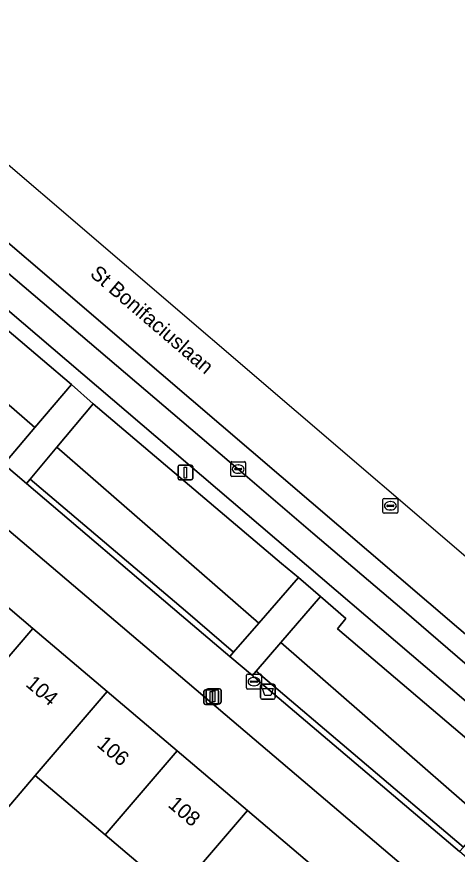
# Model space of a CAD drawing. Extents: x 162523 to 163266, y 381230 to 382050.
# Drawn here: x 163190.8 to 163220.5, y 381660.7 to 381717.1 of the extents above; entities that cross this region are included whole.
import ezdxf

# ---------------------------------------------------------------- set-up
doc = ezdxf.new("R2010")
doc.units = 0
for name, color, linetype in [('IMGEO_Afvalbak', 7, 'Continuous'), ('IMGEO_Erf', 7, 'Continuous'), ('IMGEO_Groenvoorziening', 7, 'Continuous'), ('IMGEO_Haag', 7, 'Continuous'), ('IMGEO_Kolk', 7, 'Continuous'), ('IMGEO_Lichtmast', 7, 'Continuous'), ('IMGEO_Openbare_ruimte_label', 7, 'Continuous'), ('IMGEO_Pand', 7, 'Continuous'), ('IMGEO_Pand_nummerreeks', 7, 'Continuous'), ('IMGEO_Parkeervlak_open', 7, 'Continuous'), ('IMGEO_Rijbaan_lokaal_gesloten', 7, 'Continuous'), ('IMGEO_Rioolput', 7, 'Continuous'), ('IMGEO_Voetpad_open', 7, 'Continuous')]:
    doc.layers.add(name, color=color, linetype=linetype)

msp = doc.modelspace()

# ---------------------------------------------------------------- linework, layer by layer
at = {"layer": 'IMGEO_Afvalbak'}
for p, q in [((163207.341, 381672.132), (163208.131, 381672.132)), ((163208.131, 381672.132), (163207.341, 381672.132)), ((163207.241, 381671.232), (163207.241, 381672.032)), ((163207.241, 381672.032), (163207.241, 381671.232)), ((163208.231, 381672.032), (163208.231, 381671.232)), ((163208.231, 381671.232), (163208.231, 381672.032)), ((163208.131, 381671.132), (163207.341, 381671.132)), ((163207.341, 381671.132), (163208.131, 381671.132))]:
    msp.add_line(p, q, dxfattribs=at)
msp.add_lwpolyline([(163207.384, 381671.846), (163208.088, 381671.846), (163207.939, 381671.376), (163207.533, 381671.376), (163207.384, 381671.846)], dxfattribs=at)
for centre, start, end in [((163207.341, 381672.032), 90, 180), ((163207.341, 381672.032), 90, 180), ((163208.131, 381672.032), 0, 90), ((163208.131, 381672.032), 360, 90), ((163207.341, 381671.232), 180, 270), ((163207.341, 381671.232), 180, 270), ((163208.131, 381671.232), 270, 0), ((163208.131, 381671.232), 270, 0)]:
    msp.add_arc(centre, 0.1, start, end, dxfattribs=at)
at = {"layer": 'IMGEO_Erf'}
for points in [[(163140.97, 381682.758), (163159.202, 381667.12), (163167.841, 381659.784), (163167.869, 381659.815), (163165.748, 381661.71), (163167.33, 381663.48), (163170.81, 381660.497), (163174.354, 381657.457), (163173.044, 381655.991), (163172.708, 381655.616), (163205.068, 381628.172), (163206.134, 381629.238), (163206.785, 381630.042), (163206.97, 381630.457), (163207.227, 381631.126), (163212.9, 381648.115), (163220.342, 381656.94), (163142.194, 381723.423)], [(163153.756, 381708.275), (163158.535, 381704.219), (163163.395, 381700.094), (163168.138, 381696.069), (163172.961, 381691.976), (163177.701, 381687.954), (163182.485, 381683.893), (163187.31, 381679.798), (163191.901, 381675.902), (163196.914, 381671.648), (163201.621, 381667.653), (163206.364, 381663.627), (163211.148, 381659.567)], [(163201.522, 381657.963), (163196.777, 381661.991), (163192.071, 381665.985), (163190.036, 381663.605), (163185.039, 381667.878), (163186.375, 381669.439), (163186.485, 381669.568), (163183.589, 381672.044), (163184.151, 381672.706), (163182.468, 381674.134), (163180.603, 381675.716), (163177.666, 381672.255), (163174.723, 381674.753), (163175.416, 381675.606), (163170.621, 381679.675), (163165.883, 381683.696), (163165.616, 381683.384), (163160.792, 381687.478), (163156.049, 381691.503), (163151.287, 381695.545)]]:
    msp.add_lwpolyline(points, dxfattribs=at)
at = {"layer": 'IMGEO_Groenvoorziening'}
for points in [[(163194.518, 381692.329), (163180.819, 381703.981), (163178.471, 381701.224), (163192.053, 381689.434)], [(163192.053, 381689.434), (163178.471, 381701.224), (163176.517, 381698.929), (163186.65, 381690.298), (163190.206, 381687.266)], [(163209.808, 381679.325), (163208.649, 381680.285), (163195.974, 381691.034), (163193.522, 381688.108), (163207.129, 381676.249)], [(163207.129, 381676.249), (163193.522, 381688.108), (163191.728, 381685.965), (163202.184, 381677.08), (163205.436, 381674.304)], [(163205.436, 381674.304), (163202.184, 381677.08), (163191.728, 381685.965), (163191.471, 381685.659), (163201.925, 381676.775), (163205.174, 381674.003)], [(163224.603, 381665.503), (163212.442, 381675.875), (163213, 381676.563), (163211.296, 381678.054), (163208.605, 381674.939), (163222.401, 381662.914)], [(163222.401, 381662.914), (163208.605, 381674.939), (163206.949, 381673.022), (163220.912, 381661.164)], [(163220.912, 381661.164), (163206.949, 381673.022), (163206.696, 381672.73), (163207.022, 381672.435), (163220.653, 381660.859)]]:
    msp.add_lwpolyline(points, close=True, dxfattribs=at)
at = {"layer": 'IMGEO_Haag'}
for points in [[(163205.436, 381674.304), (163202.184, 381677.08), (163191.728, 381685.965), (163191.471, 381685.659), (163201.925, 381676.775), (163205.174, 381674.003)], [(163220.912, 381661.164), (163206.949, 381673.022), (163206.696, 381672.73), (163207.022, 381672.435), (163220.653, 381660.859)]]:
    msp.add_lwpolyline(points, close=True, dxfattribs=at)
at = {"layer": 'IMGEO_Kolk'}
for p, q in [((163205.243, 381686.211), (163205.243, 381687.063)), ((163205.318, 381687.137), (163206.17, 381687.137)), ((163205.731, 381686.917), (163205.756, 381686.917)), ((163206.244, 381687.063), (163206.244, 381686.211)), ((163205.502, 381686.631), (163205.502, 381686.643)), ((163205.94, 381686.594), (163205.542, 381686.594)), ((163205.545, 381686.68), (163205.943, 381686.68)), ((163205.754, 381686.357), (163205.729, 381686.357)), ((163205.986, 381686.643), (163205.986, 381686.631)), ((163206.17, 381686.137), (163205.318, 381686.137)), ((163206.309, 381671.885), (163206.309, 381672.737)), ((163206.384, 381672.811), (163207.236, 381672.811)), ((163207.31, 381672.737), (163207.31, 381671.885)), ((163206.568, 381672.305), (163206.568, 381672.317)), ((163207.006, 381672.268), (163206.608, 381672.268)), ((163206.611, 381672.354), (163207.009, 381672.354)), ((163206.797, 381672.591), (163206.822, 381672.591)), ((163207.052, 381672.317), (163207.052, 381672.305)), ((163207.236, 381671.811), (163206.384, 381671.811)), ((163206.82, 381672.031), (163206.795, 381672.031))]:
    msp.add_line(p, q, dxfattribs=at)
for points in [[(163205.243, 381686.211), (163205.243, 381687.063)], [(163205.318, 381687.137), (163206.17, 381687.137)], [(163206.244, 381687.063), (163206.244, 381686.211)], [(163206.17, 381686.137), (163205.318, 381686.137)], [(163206.309, 381671.885), (163206.309, 381672.737)], [(163206.384, 381672.811), (163207.236, 381672.811)], [(163207.31, 381672.737), (163207.31, 381671.885)], [(163207.236, 381671.811), (163206.384, 381671.811)]]:
    msp.add_lwpolyline(points, dxfattribs=at)
for centre, radius, start, end in [((163205.32, 381687.061), 0.0765, 91.552, 178.448), ((163205.32, 381687.061), 0.0765, 91.552, 178.448), ((163206.168, 381687.061), 0.0765, 1.552, 88.448), ((163206.168, 381687.061), 0.0765, 1.552, 88.448), ((163205.32, 381686.213), 0.0765, 181.552, 268.448), ((163205.32, 381686.213), 0.0765, 181.552, 268.448), ((163205.542, 381686.64), 0.0403, 85.8775, 175.7526), ((163205.539, 381686.63), 0.0366, 178.938, 274.7102), ((163205.943, 381686.637), 0.043, 264.8664, 352.4533), ((163205.947, 381686.642), 0.0386, 1.7309, 96.639), ((163206.168, 381686.213), 0.0765, 271.552, 358.448), ((163206.168, 381686.213), 0.0765, 271.552, 358.448), ((163206.386, 381672.735), 0.0765, 91.552, 178.448), ((163206.386, 381672.735), 0.0765, 91.552, 178.448), ((163207.234, 381672.735), 0.0765, 1.552, 88.448), ((163207.234, 381672.735), 0.0765, 1.552, 88.448), ((163206.608, 381672.314), 0.0403, 85.8775, 175.7526), ((163206.605, 381672.304), 0.0366, 178.938, 274.7102), ((163207.009, 381672.311), 0.043, 264.8664, 352.4533), ((163207.013, 381672.316), 0.0386, 1.7309, 96.639), ((163206.386, 381671.887), 0.0765, 181.552, 268.448), ((163206.386, 381671.887), 0.0765, 181.552, 268.448), ((163207.234, 381671.887), 0.0765, 271.552, 358.448), ((163207.234, 381671.887), 0.0765, 271.552, 358.448)]:
    msp.add_arc(centre, radius, start, end, dxfattribs=at)
for centre, major_axis, ratio, start_param, end_param in [((163205.73, 381686.637), (-0.387, 0.002), 0.722429, 4.712389, 7.853982), ((163205.755, 381686.637), (-0.39, 0.002), 0.717154, 1.570796, 4.712389), ((163206.796, 381672.311), (-0.387, 0.002), 0.722429, 4.712389, 7.853982), ((163206.821, 381672.311), (-0.39, 0.002), 0.717154, 1.570796, 4.712389)]:
    msp.add_ellipse(centre, major_axis=major_axis, ratio=ratio, start_param=start_param, end_param=end_param, dxfattribs=at)
at = {"layer": 'IMGEO_Lichtmast'}
for p, q in [((163201.689, 381686.002), (163201.689, 381686.802)), ((163201.689, 381686.802), (163201.689, 381686.002)), ((163201.789, 381686.902), (163202.579, 381686.902)), ((163202.579, 381686.902), (163201.789, 381686.902)), ((163202.679, 381686.802), (163202.679, 381686.002)), ((163202.679, 381686.002), (163202.679, 381686.802)), ((163202.579, 381685.902), (163201.789, 381685.902)), ((163201.789, 381685.902), (163202.579, 381685.902)), ((163203.435, 381670.865), (163203.435, 381671.665)), ((163203.435, 381671.665), (163203.435, 381670.865)), ((163203.535, 381671.765), (163204.325, 381671.765)), ((163204.325, 381671.765), (163203.535, 381671.765)), ((163203.594, 381670.926), (163203.594, 381671.726)), ((163203.594, 381671.726), (163203.594, 381670.926)), ((163203.694, 381671.826), (163204.484, 381671.826)), ((163204.484, 381671.826), (163203.694, 381671.826)), ((163204.425, 381671.665), (163204.425, 381670.865)), ((163204.425, 381670.865), (163204.425, 381671.665)), ((163204.584, 381671.726), (163204.584, 381670.926)), ((163204.584, 381670.926), (163204.584, 381671.726)), ((163204.325, 381670.765), (163203.535, 381670.765)), ((163203.535, 381670.765), (163204.325, 381670.765)), ((163204.484, 381670.826), (163203.694, 381670.826)), ((163203.694, 381670.826), (163204.484, 381670.826))]:
    msp.add_line(p, q, dxfattribs=at)
for points in [[(163202.109, 381686.777), (163202.259, 381686.777), (163202.259, 381686.027), (163202.109, 381686.027), (163202.109, 381686.777)], [(163203.855, 381671.64), (163204.005, 381671.64), (163204.005, 381670.89), (163203.855, 381670.89), (163203.855, 381671.64)], [(163204.014, 381671.701), (163204.164, 381671.701), (163204.164, 381670.951), (163204.014, 381670.951), (163204.014, 381671.701)]]:
    msp.add_lwpolyline(points, dxfattribs=at)
for centre, start, end in [((163201.789, 381686.802), 90, 180), ((163201.789, 381686.802), 90, 180), ((163202.579, 381686.802), 0, 90), ((163202.579, 381686.802), 360, 90), ((163201.789, 381686.002), 180, 270), ((163201.789, 381686.002), 180, 270), ((163202.579, 381686.002), 270, 0), ((163202.579, 381686.002), 270, 0), ((163203.535, 381671.665), 90, 180), ((163203.535, 381671.665), 90, 180), ((163203.694, 381671.726), 90, 180), ((163203.694, 381671.726), 90, 180), ((163204.325, 381671.665), 0, 90), ((163204.325, 381671.665), 360, 90), ((163204.484, 381671.726), 0, 90), ((163204.484, 381671.726), 360, 90), ((163203.535, 381670.865), 180, 270), ((163203.535, 381670.865), 180, 270), ((163203.694, 381670.926), 180, 270), ((163203.694, 381670.926), 180, 270), ((163204.325, 381670.865), 270, 0), ((163204.325, 381670.865), 270, 0), ((163204.484, 381670.926), 270, 0), ((163204.484, 381670.926), 270, 0)]:
    msp.add_arc(centre, 0.1, start, end, dxfattribs=at)
at = {"layer": 'IMGEO_Pand'}
for points in [[(163182.468, 381674.134), (163184.151, 381672.706), (163183.589, 381672.044), (163186.485, 381669.568), (163191.901, 381675.902), (163187.31, 381679.798)], [(163192.071, 381665.985), (163196.914, 381671.648), (163191.901, 381675.902), (163186.485, 381669.568), (163186.375, 381669.439), (163185.039, 381667.878), (163190.036, 381663.605)], [(163192.071, 381665.985), (163196.777, 381661.991), (163201.621, 381667.653), (163196.914, 381671.648)], [(163196.777, 381661.991), (163201.522, 381657.963), (163206.364, 381663.627), (163201.621, 381667.653)], [(163206.306, 381653.903), (163211.148, 381659.567), (163206.364, 381663.627), (163201.522, 381657.963), (163199.275, 381655.331), (163204.053, 381651.276)]]:
    msp.add_lwpolyline(points, close=True, dxfattribs=at)
at = {"layer": 'IMGEO_Parkeervlak_open'}
for points in [[(163152.971, 381729.184), (163225.402, 381667.297), (163228.262, 381664.853), (163229.101, 381664.136)], [(163234.695, 381661.75), (163216.77, 381677.218), (163210.772, 381682.324), (163205.741, 381686.638), (163186.294, 381703.189)]]:
    msp.add_lwpolyline(points, dxfattribs=at)
at = {"layer": 'IMGEO_Rijbaan_lokaal_gesloten'}
for points in [[(163253.206, 381651.02), (163232.516, 381670.935), (163186.76, 381710.114), (163156.214, 381736.327), (163156.214, 381736.327), (163155.701, 381735.71), (163160.722, 381731.464), (163189.993, 381706.531), (163189.031, 381705.402), (163159.709, 381730.331), (163154.717, 381734.57), (163153.471, 381733.114), (163182.498, 381708.518), (163200.555, 381693.061), (163222.615, 381674.158), (163233.877, 381664.474), (163238.438, 381660.284), (163241.602, 381656.559), (163245.163, 381651.916)], [(163245.163, 381651.916), (163241.602, 381656.559), (163238.438, 381660.284), (163233.877, 381664.474), (163222.615, 381674.158), (163200.555, 381693.061), (163182.498, 381708.518), (163153.471, 381733.114), (163152.493, 381731.971), (163156.514, 381728.564), (163169.1, 381717.817), (163186.294, 381703.189), (163205.741, 381686.638), (163210.772, 381682.324), (163216.77, 381677.218), (163234.695, 381661.75), (163234.968, 381661.515)]]:
    msp.add_lwpolyline(points, dxfattribs=at)
at = {"layer": 'IMGEO_Rioolput'}
for p, q in [((163215.494, 381683.736), (163215.494, 381684.588)), ((163215.569, 381684.662), (163216.421, 381684.662)), ((163216.495, 381684.588), (163216.495, 381683.736)), ((163215.753, 381684.156), (163215.753, 381684.168)), ((163216.191, 381684.119), (163215.793, 381684.119)), ((163215.796, 381684.205), (163216.194, 381684.205)), ((163215.982, 381684.442), (163216.007, 381684.442)), ((163216.237, 381684.168), (163216.237, 381684.156)), ((163216.421, 381683.662), (163215.569, 381683.662)), ((163216.005, 381683.882), (163215.98, 381683.882))]:
    msp.add_line(p, q, dxfattribs=at)
for points in [[(163215.494, 381683.736), (163215.494, 381684.588)], [(163215.569, 381684.662), (163216.421, 381684.662)], [(163216.495, 381684.588), (163216.495, 381683.736)], [(163216.421, 381683.662), (163215.569, 381683.662)]]:
    msp.add_lwpolyline(points, dxfattribs=at)
for centre, radius, start, end in [((163215.571, 381684.586), 0.0765, 91.552, 178.448), ((163215.571, 381684.586), 0.0765, 91.552, 178.448), ((163216.419, 381684.586), 0.0765, 1.552, 88.448), ((163216.419, 381684.586), 0.0765, 1.552, 88.448), ((163215.793, 381684.165), 0.0403, 85.8775, 175.7526), ((163215.79, 381684.155), 0.0366, 178.938, 274.7102), ((163216.194, 381684.162), 0.043, 264.8664, 352.4533), ((163216.198, 381684.167), 0.0386, 1.7309, 96.639), ((163215.571, 381683.738), 0.0765, 181.552, 268.448), ((163215.571, 381683.738), 0.0765, 181.552, 268.448), ((163216.419, 381683.738), 0.0765, 271.552, 358.448), ((163216.419, 381683.738), 0.0765, 271.552, 358.448)]:
    msp.add_arc(centre, radius, start, end, dxfattribs=at)
for centre, major_axis, ratio, start_param, end_param in [((163215.981, 381684.162), (-0.387, 0.002), 0.722429, 4.712389, 7.853982), ((163216.006, 381684.162), (-0.39, 0.002), 0.717154, 1.570796, 4.712389)]:
    msp.add_ellipse(centre, major_axis=major_axis, ratio=ratio, start_param=start_param, end_param=end_param, dxfattribs=at)
at = {"layer": 'IMGEO_Voetpad_open'}
for points in [[(163229.101, 381664.136), (163228.262, 381664.853), (163227.932, 381664.464), (163225.068, 381666.908), (163225.402, 381667.297), (163152.971, 381729.184)], [(163152.368, 381728.203), (163164.103, 381718.21), (163165.599, 381716.932), (163179.301, 381705.284), (163180.819, 381703.981), (163194.518, 381692.329), (163195.974, 381691.034), (163208.649, 381680.285), (163209.808, 381679.325), (163211.296, 381678.054), (163213, 381676.563), (163212.442, 381675.875), (163224.603, 381665.503), (163226.164, 381664.173), (163228.331, 381662.361), (163228.657, 381662.712), (163233.558, 381661.153), (163233.742, 381661.069), (163233.894, 381660.969), (163235.386, 381659.548)], [(163145.337, 381726.7), (163142.194, 381723.423), (163220.342, 381656.94), (163221.374, 381656.062), (163237.57, 381642.272), (163241.66, 381639.009), (163250.252, 381632.117), (163250.367, 381633.129)], [(163237.947, 381646.091), (163227.167, 381655.314), (163222.131, 381659.586), (163220.653, 381660.859), (163207.022, 381672.435), (163206.696, 381672.73), (163205.174, 381674.003), (163201.925, 381676.775), (163191.471, 381685.659), (163189.947, 381686.961), (163186.391, 381689.994), (163176.258, 381698.624), (163174.752, 381699.935), (163164.938, 381708.239)]]:
    msp.add_lwpolyline(points, dxfattribs=at)
for points in [[(163194.518, 381692.329), (163192.053, 381689.434), (163190.206, 381687.266), (163189.947, 381686.961), (163191.471, 381685.659), (163191.728, 381685.965), (163193.522, 381688.108), (163195.974, 381691.034)], [(163209.808, 381679.325), (163207.129, 381676.249), (163205.436, 381674.304), (163205.174, 381674.003), (163206.696, 381672.73), (163206.949, 381673.022), (163208.605, 381674.939), (163211.296, 381678.054)]]:
    msp.add_lwpolyline(points, close=True, dxfattribs=at)

# ---------------------------------------------------------------- texts
at = {"layer": 'IMGEO_Openbare_ruimte_label'}
msp.add_text('St Bonifaciuslaan', height=1, rotation=319.3801, dxfattribs=at).set_placement((163195.694, 381699.701))
at = {"layer": 'IMGEO_Pand_nummerreeks'}
for s, p in [('104', (163191.367, 381672.053)), ('106', (163196.156, 381667.989)), ('108', (163200.948, 381663.922))]:
    msp.add_text(s, height=1, rotation=319.6795, dxfattribs=at).set_placement(p)

doc.saveas('drawing.dxf')
